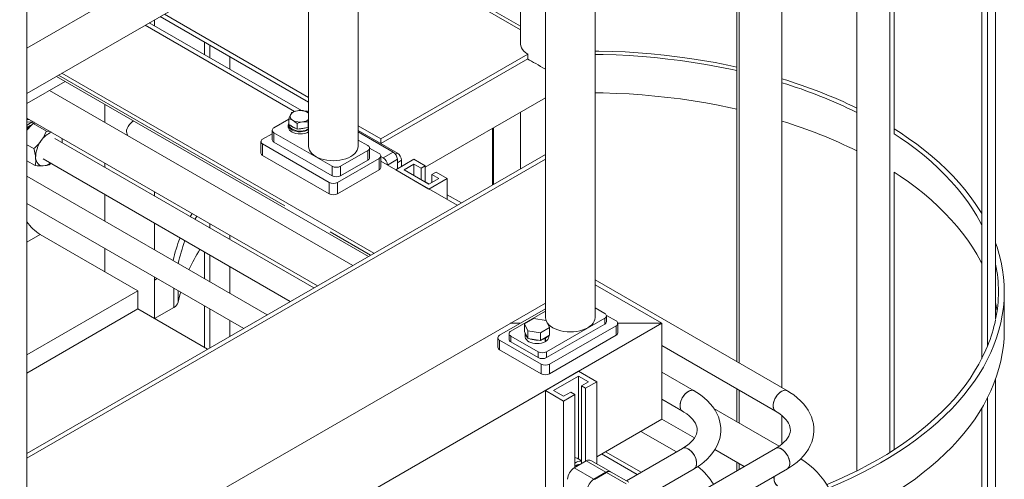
# Model space of a CAD drawing. Header units: millimetres. Extents: x 525 to 29324, y 175 to 20618.
# Tile 302 of 588: x 15524 to 16361, y 15222 to 15613. Entities that reach past the tile are written whole.
import ezdxf

# ---------------------------------------------------------------- set-up
doc = ezdxf.new("R2010")
doc.units = ezdxf.units.MM
doc.linetypes.add('SLD-Centrada-doble', pattern=[12.7, 6.35, -1.27, 1.27, -1.27, 1.27, -1.27])
doc.linetypes.add('SLD-Continua', pattern=[0])

msp = doc.modelspace()

# ---------------------------------------------------------------- linework, layer by layer
at = {"color": 7, "linetype": 'SLD-Continua', "lineweight": 18, "ltscale": 35}
for p, q in [((16013.41, 15359.87), (16013.41, 16204.17)), ((15530.22, 15563.94), (15530.22, 15953.89)), ((15971.63, 15844.06), (15530.22, 15589.24)), ((15530.22, 15550.68), (15988.33, 15815.14)), ((15971.25, 15805.27), (15971.25, 15359.87)), ((16354.12, 15358.2), (16354.12, 15809.06)), ((15950.04, 15793.03), (15950.04, 15592.71)), ((16347.17, 15335.46), (16347.17, 15792.98)), ((16342.25, 15324.84), (16342.25, 15784.04)), ((15811.89, 15505.6), (15811.89, 15713.28)), ((16267.74, 15516.35), (16267.74, 15711.81)), ((16264.2, 15245.15), (16264.2, 15709.63)), ((16235.92, 15229.28), (16235.92, 15694.18)), ((15769.73, 15688.94), (15769.73, 15505.6)), ((15950.04, 15607.83), (15811.89, 15687.58)), ((15811.89, 15684.63), (15950.04, 15604.88)), ((16172.3, 15300.16), (16172.3, 15669.36)), ((16133.93, 15322.31), (16133.93, 15659.29)), ((16136.05, 15321.09), (16136.05, 15659.76)), ((15647.07, 15618.13), (15769.73, 15547.32)), ((15763.66, 15536.07), (15634.29, 15610.75)), ((15638.65, 15608.23), (15638.65, 15613.27)), ((15643.53, 15616.09), (15769.73, 15543.24)), ((15630.66, 15608.66), (15757.75, 15535.29)), ((15630.66, 15608.66), (15757.75, 15535.29)), ((15630.66, 15608.66), (15757.75, 15535.29)), ((15630.66, 15608.66), (15757.75, 15535.29)), ((15630.66, 15608.66), (15757.75, 15535.29)), ((15681.28, 15583.62), (15681.28, 15594.29)), ((15685.82, 15581), (15685.82, 15591.68)), ((15702.72, 15571.24), (15702.72, 15581.92)), ((15956.21, 15584.1), (15831.11, 15511.88)), ((15831.32, 15507.92), (15956.21, 15580.02)), ((15956.21, 15584.1), (15956.21, 15580.02)), ((15559.95, 15567.84), (15825.38, 15414.61)), ((15559.95, 15567.84), (15825.38, 15414.61)), ((15559.95, 15567.84), (15825.38, 15414.61)), ((15559.95, 15567.84), (15825.38, 15414.61)), ((15559.95, 15567.84), (15825.38, 15414.61)), ((15562.78, 15560.91), (15530.22, 15542.12)), ((15562.78, 15560.91), (15530.22, 15542.12)), ((15562.78, 15560.91), (15530.22, 15542.12)), ((15562.78, 15560.91), (15530.22, 15542.12)), ((15562.78, 15560.91), (15530.22, 15542.12)), ((15555.37, 15565.19), (15820.79, 15411.96)), ((15555.37, 15565.19), (15820.79, 15411.96)), ((15555.37, 15565.19), (15820.79, 15411.96)), ((15555.37, 15565.19), (15820.79, 15411.96)), ((15555.37, 15565.19), (15820.79, 15411.96)), ((15562.77, 15560.91), (15820.78, 15411.96)), ((15562.77, 15560.91), (15820.78, 15411.96)), ((15562.77, 15560.91), (15820.78, 15411.96)), ((15562.77, 15560.91), (15820.78, 15411.96)), ((15562.77, 15560.91), (15820.78, 15411.96)), ((15530.22, 15080.93), (15530.22, 15551.64)), ((15807.48, 15404.28), (15549.46, 15553.22)), ((15868.94, 15487.99), (15971.12, 15546.97)), ((15596.48, 15541.44), (15596.48, 15526.08)), ((15768.53, 15534.62), (15769.73, 15533.76)), ((15950.04, 15534.8), (15950.04, 15486.57)), ((15530.22, 15529.69), (15777.47, 15386.96)), ((15530.22, 15528.43), (15531.84, 15528.59)), ((15530.98, 15528.92), (15530.84, 15528.99)), ((15531.84, 15528.59), (15532.11, 15528.6)), ((15536.22, 15526.06), (15536.49, 15526.08)), ((15536.22, 15526.06), (15536.5, 15526.07)), ((15753.04, 15528.7), (15740.25, 15521.31)), ((15753.04, 15524.3), (15753.04, 15529.07)), ((15769.73, 15527.28), (15769.46, 15526.53)), ((15769.46, 15521.76), (15769.46, 15526.53)), ((15537.54, 15525.47), (15535.55, 15524.96)), ((15535.55, 15524.96), (15546.73, 15518.51)), ((15546.73, 15518.51), (15550.08, 15518.23)), ((15738.78, 15519.27), (15738.78, 15511.11)), ((15752.52, 15523.8), (15752.52, 15521.93)), ((15752.52, 15523.8), (15752.52, 15521.93)), ((15753.04, 15524.3), (15759.98, 15520.29)), ((15753.47, 15524.05), (15753.47, 15523.8)), ((15753.47, 15524.05), (15753.47, 15523.8)), ((15759.98, 15520.29), (15759.98, 15525.06)), ((15759.98, 15520.29), (15769.46, 15521.76)), ((15769.46, 15521.76), (15769.73, 15522.32)), ((15769.59, 15519.72), (15769.73, 15519.8)), ((15769.59, 15519.72), (15769.73, 15519.8)), ((15769.59, 15517.84), (15769.73, 15517.92)), ((15769.59, 15517.84), (15769.73, 15517.92)), ((15811.89, 15522.98), (15831.11, 15511.88)), ((15811.89, 15519.14), (15845.25, 15499.88)), ((15811.89, 15517.92), (15841.72, 15500.7)), ((15926.09, 15472.75), (15926.09, 15520.98)), ((15926.96, 15473.25), (15926.96, 15521.48)), ((15774.18, 15385.06), (15553.9, 15512.22)), ((15559.97, 15512.52), (15560.17, 15511.22)), ((15560, 15512.5), (15560.17, 15511.22)), ((15729.24, 15509.68), (15729.24, 15499.88)), ((15738.78, 15516.39), (15730.7, 15511.72)), ((15740.25, 15517.23), (15789.75, 15488.66)), ((15820.15, 15506.21), (15811.89, 15510.98)), ((15831.11, 15511.88), (15831.11, 15508.04)), ((15530.22, 15507.03), (15536.04, 15503.67)), ((15730.7, 15507.64), (15787.27, 15474.98)), ((15740.25, 15509.07), (15789.75, 15480.49)), ((15796.82, 15488.66), (15820.15, 15502.13)), ((15821.62, 15496), (15821.62, 15504.17)), ((15829.7, 15499.47), (15821.62, 15504.14)), ((15530.22, 15244.22), (15971.25, 15498.82)), ((15530.22, 15240.14), (15971.25, 15494.74)), ((15530.22, 15493.33), (15537.19, 15489.31)), ((15543.9, 15494.9), (15754.18, 15373.51)), ((15730.7, 15497.84), (15787.27, 15465.18)), ((15794.34, 15474.98), (15829.7, 15495.39)), ((15796.82, 15480.49), (15820.15, 15493.96)), ((15831.16, 15487.63), (15831.16, 15497.43)), ((15831.16, 15497), (15833.23, 15495.8)), ((15831.16, 15492.91), (15896.09, 15455.43)), ((15831.16, 15492.91), (15896.09, 15455.43)), ((15831.16, 15492.91), (15896.09, 15455.43)), ((15831.16, 15492.91), (15896.09, 15455.43)), ((15831.16, 15492.91), (15896.09, 15455.43)), ((15843.84, 15485.59), (15859.4, 15494.57)), ((15845.25, 15494.57), (15845.25, 15486.41)), ((15848.79, 15493.76), (15848.79, 15488.45)), ((15859.4, 15494.57), (15868.94, 15489.06)), ((15550.48, 15491.1), (15549.04, 15489.78)), ((15596.48, 15491.44), (15596.48, 15487.64)), ((15794.34, 15465.18), (15829.7, 15485.59)), ((15843.84, 15485.59), (15872.12, 15469.27)), ((15850.91, 15485.59), (15859.4, 15490.49)), ((15872.12, 15473.35), (15850.91, 15485.59)), ((15859.4, 15490.49), (15865.41, 15487.02)), ((15859.4, 15490.49), (15859.4, 15480.7)), ((15865.41, 15487.02), (15868.94, 15489.06)), ((15865.41, 15487.02), (15865.41, 15477.23)), ((15868.94, 15489.06), (15868.94, 15475.18)), ((15734.58, 15362.2), (15530.22, 15480.17)), ((15872.12, 15469.27), (15887.68, 15478.25)), ((15880.61, 15478.25), (15872.12, 15473.35)), ((15878.13, 15483.76), (15874.6, 15481.72)), ((15874.6, 15481.72), (15880.61, 15478.25)), ((15874.6, 15481.72), (15874.6, 15474.78)), ((15878.13, 15483.76), (15887.68, 15478.25)), ((15887.68, 15478.25), (15887.68, 15460.29)), ((16267.74, 15247.41), (16267.74, 15483.65)), ((15872.21, 15473.4), (15868.94, 15475.29)), ((15596.48, 15464.54), (15596.48, 15441.92)), ((15638.65, 15463.3), (15638.65, 15467.1)), ((15899.71, 15457.52), (15887.68, 15464.47)), ((15530.22, 15457.08), (15714.58, 15350.65)), ((15670.79, 15448.54), (15669.14, 15445.7)), ((15674.73, 15446.27), (15673.11, 15443.4)), ((15638.65, 15417.58), (15638.65, 15440.2)), ((15685.82, 15436.07), (15685.82, 15439.87)), ((15541.55, 15430.65), (15624.64, 15382.69)), ((15541.55, 15430.65), (15624.64, 15382.69)), ((15541.55, 15430.65), (15624.64, 15382.69)), ((15541.55, 15430.65), (15624.64, 15382.69)), ((15541.55, 15430.65), (15624.64, 15382.69)), ((15702.72, 15426.31), (15702.72, 15430.11)), ((15596.48, 15418.83), (15596.48, 15398.94)), ((15681.28, 15392.96), (15681.28, 15415.59)), ((15685.82, 15390.35), (15685.82, 15412.97)), ((15702.72, 15380.59), (15702.72, 15403.21)), ((15638.65, 15359.09), (15638.65, 15394.48)), ((15638.65, 15391.65), (15641.11, 15393.07)), ((16176.94, 15297.49), (16013.41, 15391.88)), ((16013.41, 15387.7), (16070.11, 15354.97)), ((16013.41, 15387.7), (16070.11, 15354.97)), ((16013.41, 15387.7), (16070.11, 15354.97)), ((16013.41, 15387.7), (16070.11, 15354.97)), ((16013.41, 15387.7), (16070.11, 15354.97)), ((15624.64, 15382.69), (15530.22, 15328.19)), ((15624.64, 15382.69), (15530.22, 15328.19)), ((15624.64, 15382.69), (15530.22, 15328.19)), ((15624.64, 15382.69), (15530.22, 15328.19)), ((15624.64, 15382.69), (15530.22, 15328.19)), ((15624.64, 15382.69), (15624.64, 15367.17)), ((15624.64, 15382.69), (15624.64, 15367.17)), ((15624.64, 15382.69), (15624.64, 15367.17)), ((15624.64, 15382.69), (15624.64, 15367.17)), ((15624.64, 15382.69), (15624.64, 15367.17)), ((16361.47, 15349.2), (16361.47, 15381.86)), ((15971.25, 15372.26), (15530.22, 15117.66)), ((15624.64, 15367.17), (15530.22, 15312.67)), ((15624.64, 15367.17), (15530.22, 15312.67)), ((15624.64, 15367.17), (15530.22, 15312.67)), ((15624.64, 15367.17), (15530.22, 15312.67)), ((15624.64, 15367.17), (15530.22, 15312.67)), ((15683.92, 15332.95), (15624.64, 15367.17)), ((15683.92, 15332.95), (15624.64, 15367.17)), ((15683.92, 15332.95), (15624.64, 15367.17)), ((15683.92, 15332.95), (15624.64, 15367.17)), ((15683.92, 15332.95), (15624.64, 15367.17)), ((15638.74, 15359.04), (15655.26, 15368.57)), ((15681.28, 15334.47), (15681.28, 15369.87)), ((15685.82, 15334.04), (15685.82, 15367.26)), ((15932.23, 15344.76), (15971.25, 15367.29)), ((16013.41, 15368.11), (16021.68, 15363.34)), ((15941.77, 15348.24), (15971.25, 15365.25)), ((15953.45, 15354.57), (15961.21, 15359.05)), ((15961.21, 15359.05), (15971.8, 15357.41)), ((16021.68, 15359.26), (15972.18, 15330.68)), ((16023.09, 15361.71), (16031.22, 15357.01)), ((16023.14, 15356.4), (16023.14, 15361.3)), ((16070.11, 15354.97), (15384.22, 14959.01)), ((16070.11, 15354.97), (15384.22, 14959.01)), ((16070.11, 15354.97), (15384.22, 14959.01)), ((16070.11, 15354.97), (15384.22, 14959.01)), ((16070.11, 15354.97), (15384.22, 14959.01)), ((15702.72, 15343.8), (15702.72, 15357.5)), ((15941.3, 15354.97), (15949.9, 15354.97)), ((15941.3, 15354.97), (15949.9, 15354.97)), ((15941.3, 15354.97), (15949.9, 15354.97)), ((15941.3, 15354.97), (15949.9, 15354.97)), ((15941.3, 15354.97), (15949.9, 15354.97)), ((15949.9, 15354.97), (15941.3, 15354.97)), ((15949.9, 15354.97), (15941.3, 15354.97)), ((15949.9, 15354.97), (15941.3, 15354.97)), ((15949.9, 15354.97), (15941.3, 15354.97)), ((15949.9, 15354.97), (15941.3, 15354.97)), ((15956.29, 15348.45), (15953.45, 15354.57)), ((15953.45, 15348.04), (15953.45, 15354.57)), ((15974.64, 15351.29), (15966.89, 15346.81)), ((15971.8, 15357.41), (15974.64, 15351.29)), ((16021.68, 15354.36), (15972.18, 15325.78)), ((15974.64, 15344.76), (15974.64, 15351.29)), ((16031.22, 15352.93), (15974.65, 15320.27)), ((16032.69, 15346.8), (16032.69, 15354.97)), ((16032.69, 15354.97), (16070.11, 15354.97)), ((16032.69, 15354.97), (16070.11, 15354.97)), ((16032.69, 15354.97), (16070.11, 15354.97)), ((16032.69, 15354.97), (16070.11, 15354.97)), ((16032.69, 15354.97), (16070.11, 15354.97)), ((16070.11, 15354.97), (16032.69, 15354.97)), ((16070.11, 15354.97), (16032.69, 15354.97)), ((16070.11, 15354.97), (16032.69, 15354.97)), ((16070.11, 15354.97), (16032.69, 15354.97)), ((16070.11, 15354.97), (16032.69, 15354.97)), ((16070.11, 15354.97), (16070.11, 15273.31)), ((16070.11, 15354.97), (16070.11, 15273.31)), ((16070.11, 15354.97), (16070.11, 15273.31)), ((16070.11, 15354.97), (16070.11, 15273.31)), ((16070.11, 15354.97), (16070.11, 15273.31)), ((16070.11, 15273.31), (16070.11, 15354.97)), ((16070.11, 15273.31), (16070.11, 15354.97)), ((16070.11, 15273.31), (16070.11, 15354.97)), ((16070.11, 15273.31), (16070.11, 15354.97)), ((16070.11, 15273.31), (16070.11, 15354.97)), ((15930.76, 15342.72), (15930.76, 15334.56)), ((15940.31, 15346.19), (15940.31, 15341.29)), ((15965.11, 15330.68), (15941.77, 15344.15)), ((15956.29, 15341.92), (15953.45, 15348.04)), ((15954.05, 15346.4), (15954.05, 15343.54)), ((15966.89, 15346.81), (15956.29, 15348.45)), ((15956.29, 15341.92), (15956.29, 15348.45)), ((15966.89, 15340.28), (15956.29, 15341.92)), ((15966.89, 15340.28), (15966.89, 15346.81)), ((15974.64, 15344.76), (15966.89, 15340.28)), ((15970.9, 15342.2), (15970.55, 15342.4)), ((15970.9, 15342.2), (15970.9, 15339.34)), ((15971.33, 15342.44), (15970.98, 15342.64)), ((15971.33, 15342.44), (15971.33, 15339.58)), ((15974.05, 15343.54), (15974.05, 15344.42)), ((16031.22, 15344.76), (15974.65, 15312.11)), ((15967.58, 15320.27), (15932.23, 15340.68)), ((15965.11, 15325.78), (15941.77, 15339.25)), ((15970.9, 15339.83), (15971.33, 15339.58)), ((16070.11, 15336.06), (16166.94, 15280.16)), ((15967.58, 15312.11), (15932.23, 15332.52)), ((15999.4, 15314.15), (15971.12, 15297.82)), ((15978.19, 15297.82), (15999.4, 15310.07)), ((15999.4, 15314.15), (16014.96, 15305.17)), ((15999.4, 15310.07), (16007.89, 15305.17)), ((15999.4, 15310.07), (15999.4, 15239.41)), ((16097.74, 15297.49), (16070.11, 15313.43)), ((16007.89, 15305.17), (16001.88, 15301.7)), ((16001.88, 15301.7), (16005.41, 15299.66)), ((16001.88, 15301.7), (16001.88, 15235.56)), ((16014.96, 15305.17), (16005.41, 15299.66)), ((16014.96, 15305.17), (16014.96, 15235.41)), ((16354.12, 14856.83), (16354.12, 15307.7)), ((15971.12, 15297.82), (15986.68, 15288.84)), ((15971.12, 15297.82), (15971.12, 15181.18)), ((15986.68, 15292.92), (15978.19, 15297.82)), ((15992.69, 15296.39), (15986.68, 15292.92)), ((15996.22, 15294.35), (15986.68, 15288.84)), ((15996.22, 15294.35), (15992.69, 15296.39)), ((15996.22, 15294.35), (15996.22, 15232.29)), ((16005.41, 15299.66), (16005.41, 15237.6)), ((16133.93, 15271.33), (16133.93, 15299.22)), ((16136.05, 15270.11), (16136.05, 15298)), ((16347.17, 14834.09), (16347.17, 15291.62)), ((15986.68, 15288.84), (15986.68, 15190.16)), ((16070.11, 15290.34), (16087.74, 15280.16)), ((16170.04, 15250.49), (16114.39, 15282.61)), ((16172.3, 15252.19), (16172.3, 15276.47)), ((16342.25, 14823.48), (16342.25, 15282.67)), ((16070.11, 15273.31), (16014.96, 15241.47)), ((16070.11, 15273.31), (16014.96, 15241.47)), ((16070.11, 15273.31), (16014.96, 15241.47)), ((16070.11, 15273.31), (16014.96, 15241.47)), ((16070.11, 15273.31), (16014.96, 15241.47)), ((16070.11, 15273.53), (16097.99, 15257.44)), ((16082.53, 15245.49), (16052.22, 15262.99)), ((16049.23, 15226.27), (16018.93, 15243.77)), ((16022.22, 15245.67), (16052.53, 15228.17)), ((16087.74, 15248.5), (16040.01, 15220.95)), ((16166.94, 15248.5), (16079.61, 15198.09)), ((16115.31, 15247.44), (16140.21, 15233.07)), ((15995.69, 15231.99), (16005.94, 15237.91)), ((16001.88, 15237.98), (15998.05, 15240.19)), ((16026.7, 15228.63), (16009.94, 15238.3)), ((16133.93, 15229.45), (16133.93, 15236.69)), ((16136.05, 15230.67), (16136.05, 15235.47)), ((16012.45, 15222.31), (16022.7, 15228.23)), ((16023.13, 15227.99), (16012.87, 15222.07)), ((16042.23, 15219.66), (16027.13, 15228.38)), ((16060.01, 15209.4), (16097.74, 15231.18)), ((16090.62, 15181.35), (16176.94, 15231.18))]:
    msp.add_line(p, q, dxfattribs=at)
at = {"color": 8, "linetype": 'SLD-Centrada-doble', "lineweight": 18, "ltscale": 35}
for p, q in [((15557.12, 15566.2), (15822.55, 15412.98)), ((15557.12, 15566.2), (15822.55, 15412.98)), ((15557.12, 15566.2), (15822.55, 15412.98)), ((15557.12, 15566.2), (15822.55, 15412.98)), ((15557.12, 15566.2), (15822.55, 15412.98)), ((15740.25, 15509.07), (15740.25, 15517.23)), ((15730.7, 15497.84), (15730.7, 15507.64)), ((15820.15, 15493.96), (15820.15, 15502.13)), ((15829.7, 15485.59), (15829.7, 15495.39)), ((15833.23, 15495.8), (15841.72, 15500.7)), ((15836.77, 15489.68), (15845.25, 15494.57)), ((15843.63, 15498.94), (15845.25, 15499.88)), ((15845.25, 15491.72), (15848.79, 15493.76)), ((15789.75, 15480.49), (15789.75, 15488.66)), ((15796.82, 15480.49), (15796.82, 15488.66)), ((15787.27, 15465.18), (15787.27, 15474.98)), ((15794.34, 15465.18), (15794.34, 15474.98)), ((15541.55, 15430.65), (15530.22, 15424.11)), ((15541.55, 15430.65), (15530.22, 15424.11)), ((15541.55, 15430.65), (15530.22, 15424.11)), ((15541.55, 15430.65), (15530.22, 15424.11)), ((15541.55, 15430.65), (15530.22, 15424.11)), ((15655.26, 15384.9), (15655.26, 15368.57)), ((15658.89, 15382.8), (15658.89, 15372.9)), ((16021.68, 15359.26), (16021.68, 15354.36)), ((16031.22, 15352.93), (16031.22, 15344.76)), ((15941.77, 15339.25), (15941.77, 15344.15)), ((15932.23, 15332.52), (15932.23, 15340.68)), ((15965.11, 15330.68), (15965.11, 15325.78)), ((15972.18, 15325.78), (15972.18, 15330.68)), ((15967.58, 15320.27), (15967.58, 15312.11)), ((15974.65, 15312.11), (15974.65, 15320.27)), ((16005.94, 15237.91), (16022.7, 15228.23)), ((15995.69, 15231.99), (16012.45, 15222.31)), ((16039.89, 15218.31), (16023.13, 15227.99))]:
    msp.add_line(p, q, dxfattribs=at)
at = {"color": 7, "linetype": 'SLD-Continua', "lineweight": 18, "ltscale": 35, "flags": 128}
for points in [[(15950.04, 15592.71), (15950.22, 15591.12), (15950.76, 15589.56), (15951.64, 15588.05), (15952.86, 15586.62), (15954.39, 15585.3), (15956.21, 15584.1)], [(16133.93, 15573.13), (16126.19, 15574.79), (16115.6, 15576.87), (16104.89, 15578.76), (16094.09, 15580.46), (16083.2, 15581.95), (16072.24, 15583.25), (16061.21, 15584.35), (16050.12, 15585.24), (16039, 15585.93), (16027.84, 15586.43), (16016.65, 15586.71), (16013.41, 15586.76)], [(16133.93, 15570.04), (16128.7, 15571.19), (16118.22, 15573.33), (16107.64, 15575.29), (16096.95, 15577.04), (16086.17, 15578.6), (16075.31, 15579.96), (16064.38, 15581.13), (16053.39, 15582.09), (16042.36, 15582.85), (16031.28, 15583.4), (16020.19, 15583.75), (16013.41, 15583.87)], [(16133.93, 15537.37), (16128.7, 15538.53), (16118.22, 15540.67), (16107.64, 15542.62), (16096.95, 15544.38), (16086.17, 15545.94), (16075.31, 15547.3), (16064.38, 15548.46), (16053.39, 15549.42), (16042.36, 15550.18), (16031.28, 15550.74), (16020.19, 15551.09), (16013.41, 15551.21)], [(15755.58, 15534.54), (15757.9, 15535.35), (15760.32, 15535.89)], [(15765.06, 15536.01), (15767.75, 15535.04), (15768.53, 15534.62)], [(15769.73, 15533.76), (15769.27, 15534.14), (15768.53, 15534.62)], [(15530.16, 15526.36), (15533.34, 15526.1), (15536.22, 15526.06)], [(15530.22, 15529.39), (15530.47, 15529.3), (15530.56, 15529.23)], [(15530.22, 15529.39), (15530.49, 15529.29), (15530.62, 15529.2)], [(15530.22, 15529.22), (15530.4, 15529.19), (15531.35, 15528.54)], [(15530.22, 15528.76), (15531.46, 15528.58), (15531.5, 15528.56)], [(15615.68, 15515), (15614.87, 15517.9), (15614.93, 15519.4), (15615.32, 15520.88), (15616.2, 15522.62), (15617.44, 15524.28), (15619.57, 15526.45), (15620.75, 15527.44)], [(15753.04, 15529.07), (15753.66, 15530.86), (15754.31, 15532.42)], [(15756.51, 15527.68), (15755.73, 15528.1), (15753.04, 15529.07)], [(15759.98, 15525.06), (15759.3, 15525.66), (15756.51, 15527.68)], [(15769.46, 15526.53), (15767.14, 15526.62), (15764.72, 15526.41)], [(15533.91, 15523.43), (15532.53, 15522.67), (15530.22, 15520.68)], [(15752.52, 15521.93), (15752.55, 15521.52), (15752.86, 15520.43), (15753.53, 15519.4), (15754.52, 15518.47), (15755.8, 15517.66), (15757.32, 15517), (15759.03, 15516.52), (15760.86, 15516.23), (15762.76, 15516.16), (15764.65, 15516.29), (15766.46, 15516.62), (15768.13, 15517.15), (15769.59, 15517.84)], [(15752.52, 15521.93), (15752.55, 15521.52), (15752.86, 15520.43), (15753.53, 15519.4), (15754.52, 15518.47), (15755.8, 15517.66), (15757.32, 15517), (15759.03, 15516.52), (15760.86, 15516.23), (15762.76, 15516.16), (15764.65, 15516.29), (15766.46, 15516.62), (15768.13, 15517.15), (15769.59, 15517.84)], [(15753.04, 15525.64), (15753, 15525.56), (15752.59, 15524.49), (15752.55, 15523.39), (15752.86, 15522.31), (15753.53, 15521.28), (15754.52, 15520.35), (15755.8, 15519.53), (15757.32, 15518.88), (15759.03, 15518.4), (15760.86, 15518.11), (15762.76, 15518.03), (15764.65, 15518.16), (15766.46, 15518.5), (15768.13, 15519.02), (15769.59, 15519.72)], [(15753.04, 15525.64), (15753, 15525.56), (15752.59, 15524.49), (15752.55, 15523.39), (15752.86, 15522.31), (15753.53, 15521.28), (15754.52, 15520.35), (15755.8, 15519.53), (15757.32, 15518.88), (15759.03, 15518.4), (15760.86, 15518.11), (15762.76, 15518.03), (15764.65, 15518.16), (15766.46, 15518.5), (15768.13, 15519.02), (15769.59, 15519.72)], [(15753.47, 15523.8), (15753.49, 15523.49), (15753.78, 15522.46), (15754.41, 15521.49), (15755.37, 15520.61), (15756.61, 15519.85), (15758.09, 15519.25), (15759.74, 15518.83), (15761.5, 15518.61), (15763.31, 15518.6), (15765.08, 15518.79), (15766.75, 15519.19), (15768.25, 15519.76), (15769.53, 15520.5), (15769.73, 15520.64)], [(15753.47, 15523.8), (15753.49, 15523.49), (15753.78, 15522.46), (15754.41, 15521.49), (15755.37, 15520.61), (15756.61, 15519.85), (15758.09, 15519.25), (15759.74, 15518.83), (15761.5, 15518.61), (15763.31, 15518.6), (15765.08, 15518.79), (15766.75, 15519.19), (15768.25, 15519.76), (15769.53, 15520.5), (15769.73, 15520.64)], [(16342.25, 15448.39), (16340.68, 15450.97), (16336.74, 15457.02), (16332.47, 15462.99), (16327.88, 15468.88), (16322.97, 15474.69), (16317.74, 15480.4), (16312.2, 15486.02), (16306.36, 15491.53), (16300.22, 15496.94), (16293.79, 15502.22), (16287.08, 15507.39), (16280.08, 15512.44), (16272.82, 15517.35), (16267.74, 15520.61)], [(15560.17, 15511.22), (15560.2, 15509.53), (15560.14, 15508.62)], [(15560.17, 15511.22), (15560.2, 15510.71), (15560.18, 15508.6)], [(16342.25, 15438.88), (16341.54, 15440.26), (16338.16, 15446.37), (16334.44, 15452.42), (16330.39, 15458.39), (16326.02, 15464.29), (16321.33, 15470.11), (16316.32, 15475.83), (16310.99, 15481.46), (16305.36, 15486.99), (16299.43, 15492.42), (16293.2, 15497.73), (16286.68, 15502.93), (16279.88, 15508), (16272.81, 15512.95), (16267.7, 15516.33)], [(15769.73, 15505.6), (15769.91, 15504.01), (15770.44, 15502.45), (15771.33, 15500.94), (15772.55, 15499.51), (15774.08, 15498.19), (15775.9, 15496.99), (15777.97, 15495.94), (15780.27, 15495.06), (15782.74, 15494.35), (15785.35, 15493.84), (15788.06, 15493.53), (15790.81, 15493.43), (15793.56, 15493.53), (15796.26, 15493.84), (15798.87, 15494.35), (15801.35, 15495.06), (15803.64, 15495.94), (15805.71, 15496.99)], [(15805.71, 15496.99), (15807.53, 15498.19), (15809.06, 15499.51), (15810.28, 15500.94), (15811.17, 15502.45), (15811.71, 15504.01), (15811.89, 15505.6)], [(15537.19, 15489.31), (15537.64, 15492.4), (15537.63, 15495.9)], [(15544.13, 15488.96), (15542.83, 15489.03), (15541.63, 15489.35), (15540.56, 15489.92), (15539.64, 15490.71), (15538.87, 15491.73), (15538.27, 15492.95), (15537.85, 15494.35), (15537.63, 15495.9)], [(15549.04, 15489.78), (15546.87, 15489.24), (15544.13, 15488.96)], [(16342.25, 15406.22), (16341.54, 15407.6), (16338.16, 15413.71), (16334.44, 15419.76), (16330.39, 15425.73), (16326.02, 15431.63), (16321.33, 15437.44), (16316.32, 15443.17), (16310.99, 15448.8), (16305.36, 15454.33), (16299.43, 15459.76), (16293.2, 15465.07), (16286.68, 15470.27), (16279.88, 15475.34), (16272.81, 15480.29), (16267.74, 15483.65)], [(16212.03, 15214.77), (16213.33, 15215.31), (16222.33, 15219.16), (16231.1, 15223.17), (16239.66, 15227.33), (16247.98, 15231.65), (16256.06, 15236.12), (16263.9, 15240.74), (16271.48, 15245.49), (16278.79, 15250.38), (16285.83, 15255.4), (16292.6, 15260.55), (16299.08, 15265.82), (16305.27, 15271.2), (16311.17, 15276.69), (16316.76, 15282.29), (16322.04, 15287.99), (16327.01, 15293.78), (16331.66, 15299.65), (16335.99, 15305.61), (16339.99, 15311.65), (16343.66, 15317.75), (16346.99, 15323.92), (16349.99, 15330.15), (16352.64, 15336.42), (16354.95, 15342.75), (16356.91, 15349.11), (16358.53, 15355.5), (16359.79, 15361.92), (16360.7, 15368.36), (16361.26, 15374.81), (16361.47, 15381.28), (16361.33, 15387.74), (16360.83, 15394.19), (16359.98, 15400.63), (16358.78, 15407.06), (16357.23, 15413.46), (16355.33, 15419.82), (16354.12, 15423.36)], [(15661, 15381.58), (15660.37, 15379.26), (15658.89, 15372.9)], [(16355.33, 15365.53), (16354.63, 15369.91), (16354.12, 15372.6)], [(15971.25, 15359.87), (15971.43, 15358.28), (15971.68, 15357.43)], [(15972.77, 15355.34), (15972.86, 15355.21), (15974.07, 15353.78), (15975.61, 15352.46), (15977.43, 15351.26), (15979.5, 15350.21), (15981.79, 15349.33), (15984.26, 15348.63), (15986.88, 15348.11), (15989.58, 15347.8), (15992.33, 15347.7), (15995.08, 15347.8), (15997.79, 15348.11), (16000.4, 15348.63), (16002.87, 15349.33), (16005.17, 15350.21), (16007.24, 15351.26), (16009.06, 15352.46), (16010.59, 15353.78), (16011.81, 15355.21), (16012.7, 15356.72), (16013.23, 15358.28), (16013.41, 15359.87)], [(15970.9, 15339.34), (15969.42, 15338.67), (15967.74, 15338.18), (15965.93, 15337.87), (15964.06, 15337.77), (15962.18, 15337.87), (15960.38, 15338.17), (15958.7, 15338.66), (15957.21, 15339.33), (15955.96, 15340.14), (15955, 15341.08), (15954.36, 15342.1), (15954.07, 15343.18), (15954.05, 15343.54)], [(15970.9, 15342.2), (15969.42, 15341.53), (15968.56, 15341.25)], [(15972.97, 15343.8), (15972.48, 15343.3), (15971.33, 15342.44)], [(16216.73, 15184.07), (16222.33, 15186.5), (16231.1, 15190.5), (16239.66, 15194.67), (16247.98, 15198.99), (16256.06, 15203.46), (16263.9, 15208.08), (16271.48, 15212.83), (16278.79, 15217.72), (16285.83, 15222.74), (16292.6, 15227.89), (16299.08, 15233.16), (16305.27, 15238.54), (16311.17, 15244.03), (16316.76, 15249.63), (16322.04, 15255.33), (16327.01, 15261.12), (16331.66, 15266.99), (16335.99, 15272.95), (16339.99, 15278.99), (16343.66, 15285.09), (16346.99, 15291.26), (16349.99, 15297.49), (16352.64, 15303.76), (16354.95, 15310.08), (16356.91, 15316.45), (16358.53, 15322.84), (16359.79, 15329.26), (16360.7, 15335.7), (16361.26, 15342.15), (16361.47, 15348.61), (16361.47, 15349.2)], [(16210.4, 15217.65), (16211.44, 15218.08), (16220.34, 15221.92), (16229.03, 15225.92), (16237.49, 15230.07), (16245.72, 15234.39), (16253.71, 15238.84), (16261.45, 15243.45), (16268.94, 15248.19), (16276.16, 15253.07), (16283.1, 15258.08), (16289.77, 15263.21), (16296.15, 15268.46), (16302.24, 15273.83), (16308.04, 15279.3), (16313.52, 15284.88), (16318.7, 15290.56), (16323.57, 15296.33), (16328.11, 15302.18), (16332.33, 15308.12), (16336.22, 15314.12), (16339.78, 15320.2), (16343, 15326.34), (16345.89, 15332.54), (16347.12, 15335.46)], [(16097.74, 15297.48), (16097.37, 15297.67), (16096.28, 15297.94), (16095.05, 15297.88), (16093.75, 15297.49), (16092.41, 15296.79), (16091.07, 15295.8), (16089.8, 15294.56), (16088.64, 15293.11), (16087.62, 15291.51), (16086.79, 15289.81), (16086.18, 15288.07), (16085.8, 15286.36), (16085.67, 15284.74)], [(16097.83, 15297.43), (16096.84, 15297.84), (16095.68, 15297.95), (16094.41, 15297.72), (16093.08, 15297.18), (16091.74, 15296.33), (16090.43, 15295.21), (16089.21, 15293.86), (16088.11, 15292.32), (16087.18, 15290.66), (16086.46, 15288.94), (16085.96, 15287.21), (16085.7, 15285.54), (16085.7, 15283.98), (16085.96, 15282.61), (16086.46, 15281.45), (16087.18, 15280.57), (16087.74, 15280.16)], [(16097.74, 15231.18), (16099.62, 15232.31), (16102.95, 15234.53), (16106.04, 15236.93), (16108.88, 15239.48), (16111.43, 15242.17), (16113.68, 15244.98), (16115.61, 15247.89), (16117.21, 15250.88), (16118.48, 15253.93), (16119.41, 15257.01), (16120.02, 15260.11), (16120.29, 15263.2), (16120.25, 15266.29), (16119.89, 15269.34), (16119.23, 15272.36), (16118.26, 15275.33), (16116.99, 15278.24), (16115.42, 15281.09), (16113.55, 15283.86), (16111.38, 15286.55), (16108.92, 15289.14), (16106.18, 15291.62), (16103.16, 15293.97), (16099.9, 15296.18), (16097.74, 15297.49)], [(16176.94, 15297.48), (16176.31, 15297.77), (16175.18, 15297.95), (16173.93, 15297.81), (16172.61, 15297.34), (16171.27, 15296.57), (16169.95, 15295.51), (16168.7, 15294.21), (16167.57, 15292.72), (16166.59, 15291.09), (16165.81, 15289.37), (16165.26, 15287.64), (16164.94, 15285.95), (16164.87, 15284.36), (16165.07, 15282.93), (16165.51, 15281.72), (16166.18, 15280.76), (16166.93, 15280.17)], [(16177.03, 15297.43), (16176.04, 15297.84), (16174.88, 15297.95), (16173.6, 15297.72), (16172.27, 15297.18), (16170.93, 15296.33), (16169.62, 15295.21), (16168.4, 15293.86), (16167.31, 15292.32), (16166.38, 15290.66), (16165.65, 15288.94), (16165.15, 15287.21), (16164.9, 15285.54), (16164.9, 15283.98), (16165.15, 15282.61), (16165.65, 15281.45), (16166.38, 15280.57), (16166.94, 15280.16)], [(16176.94, 15231.18), (16178.81, 15232.31), (16182.14, 15234.53), (16185.24, 15236.93), (16188.07, 15239.48), (16190.62, 15242.17), (16192.87, 15244.98), (16194.81, 15247.89), (16196.41, 15250.88), (16197.68, 15253.93), (16198.61, 15257.01), (16199.21, 15260.11), (16199.49, 15263.2), (16199.45, 15266.29), (16199.09, 15269.34), (16198.43, 15272.36), (16197.46, 15275.33), (16196.19, 15278.24), (16194.61, 15281.09), (16192.74, 15283.86), (16190.58, 15286.55), (16188.12, 15289.14), (16185.37, 15291.62), (16182.36, 15293.97), (16179.1, 15296.18), (16176.94, 15297.49)], [(16087.74, 15280.16), (16089.04, 15279.39), (16091.33, 15277.85), (16093.36, 15276.27), (16095.11, 15274.67), (16096.6, 15273.07), (16097.82, 15271.48), (16098.78, 15269.92), (16099.5, 15268.39), (16100, 15266.86), (16100.27, 15265.31), (16100.29, 15263.66), (16100.06, 15262.05), (16099.6, 15260.52), (16098.92, 15259), (16097.91, 15257.31), (16096.64, 15255.64), (16095.11, 15253.99), (16093.33, 15252.37), (16091.28, 15250.78), (16088.97, 15249.24), (16087.74, 15248.5)], [(16166.94, 15280.16), (16168.24, 15279.39), (16170.53, 15277.85), (16172.55, 15276.27), (16174.31, 15274.67), (16175.79, 15273.07), (16177.01, 15271.48), (16177.98, 15269.92), (16178.7, 15268.39), (16179.19, 15266.86), (16179.46, 15265.31), (16179.49, 15263.66), (16179.25, 15262.05), (16178.79, 15260.52), (16178.11, 15259), (16177.1, 15257.31), (16175.84, 15255.64), (16174.31, 15253.99), (16172.52, 15252.37), (16170.47, 15250.78), (16168.17, 15249.24), (16166.94, 15248.5)], [(16087.73, 15248.5), (16088.11, 15248.68), (16089.21, 15248.95), (16090.43, 15248.89), (16091.74, 15248.5), (16093.08, 15247.8), (16094.41, 15246.81), (16095.68, 15245.57), (16096.84, 15244.12), (16097.86, 15242.52), (16098.69, 15240.82), (16099.31, 15239.09), (16099.68, 15237.38), (16099.81, 15235.76)], [(16087.74, 15248.5), (16088.64, 15248.86), (16089.8, 15248.96), (16091.07, 15248.74), (16092.41, 15248.19), (16093.75, 15247.34), (16095.05, 15246.22), (16096.28, 15244.87), (16097.37, 15243.34), (16098.3, 15241.68), (16099.03, 15239.95), (16099.53, 15238.22), (16099.78, 15236.55), (16099.78, 15235), (16099.53, 15233.62), (16099.03, 15232.47), (16098.3, 15231.58), (16097.74, 15231.18)], [(16166.93, 15248.49), (16167.57, 15248.78), (16168.7, 15248.97), (16169.95, 15248.82), (16171.27, 15248.36), (16172.61, 15247.58), (16173.93, 15246.52), (16175.18, 15245.23), (16176.31, 15243.74), (16177.28, 15242.1), (16178.06, 15240.39), (16178.62, 15238.65), (16178.94, 15236.96), (16179, 15235.37), (16178.81, 15233.95), (16178.37, 15232.73), (16177.7, 15231.78), (16176.94, 15231.18)], [(16171.94, 15248.01), (16173.28, 15247.09), (16174.57, 15245.9), (16175.76, 15244.5), (16176.82, 15242.93), (16177.7, 15241.25), (16178.37, 15239.52), (16178.81, 15237.8), (16179, 15236.15), (16178.94, 15234.64), (16178.62, 15233.31), (16178.06, 15232.22), (16177.28, 15231.41), (16176.94, 15231.18)], [(16183.68, 15143.16), (16185.99, 15144.53), (16190.11, 15147.22), (16194.01, 15150.07), (16197.66, 15153.09), (16201.04, 15156.25), (16204.13, 15159.54), (16206.92, 15162.96), (16209.4, 15166.48), (16211.55, 15170.09), (16213.37, 15173.76), (16214.86, 15177.48), (16216.02, 15181.24), (16216.85, 15185.02), (16217.36, 15188.81), (16217.54, 15192.59), (16217.41, 15196.36), (16216.96, 15200.11), (16216.2, 15203.82), (16215.14, 15207.48), (16213.77, 15211.1), (16212.1, 15214.65), (16210.12, 15218.15), (16207.84, 15221.56), (16205.26, 15224.9), (16202.38, 15228.14), (16199.22, 15231.27), (16195.77, 15234.29), (16192.06, 15237.17), (16188.33, 15239.75)], [(16165.62, 15224.65), (16165.57, 15223.5), (16165.7, 15221.7), (16166.07, 15220.09), (16166.67, 15218.7), (16167.5, 15217.57), (16168.54, 15216.72), (16168.67, 15216.64)], [(16165.62, 15224.65), (16165.6, 15224.46), (16165.6, 15222.58), (16165.85, 15220.87), (16166.34, 15219.37), (16167.06, 15218.1), (16168, 15217.11), (16168.68, 15216.63)]]:
    msp.add_lwpolyline(points, dxfattribs=at)
at = {"color": 7, "linetype": 'SLD-Continua', "lineweight": 18, "ltscale": 1225}
for centre, radius, start, end in [((15722.86, 15557.7), 192.74, 178.1508, 181.78254), ((16047.8, 15150.07), 431.36, 64.14398, 73.22439), ((16049.3, 15158.69), 419.54, 63.58841, 72.95185), ((15760.79, 15528.15), 7.76, 93.4335, 146.56112), ((15764.04, 15528.02), 10.68, 142.3951, 155.6695), ((15763.14, 15517.2), 18.91, 84.166, 98.57318), ((15762.54, 15523.03), 13.05, 62.64283, 99.7711), ((15767.13, 15527.5), 8.13, 71.37017, 95.58492), ((15537.28, 15515.38), 10.74, 95.65596, 131.09943), ((15757.84, 15531.18), 3.74, 160.539, 249.25792), ((15762.51, 15539.27), 13.05, 242.64283, 279.7711), ((15768.06, 15505.75), 20.93, 99.16765, 112.69611), ((15763.64, 15535.89), 9.54, 276.54397, 309.65861), ((16049.3, 15126.03), 419.54, 63.58841, 72.95185), ((15559.1, 15496.87), 36.66, 129.977, 141.98487), ((15537.34, 15513.41), 10.81, 107.49826, 131.15879), ((15537.67, 15514.43), 9.58, 115.70396, 141.04492), ((15511.75, 15532.29), 37.6, 324.59813, 338.50089), ((15557.9, 15500.5), 18.45, 111.65959, 147.14995), ((15741.02, 15519.27), 2.18, 110.78342, 249.21658), ((15760.54, 15529.26), 8.44, 222.50441, 257.50097), ((15760.54, 15529.26), 8.44, 222.50441, 257.50097), ((15762.6, 15534.76), 14.22, 266.46613, 291.11995), ((15762.6, 15534.76), 14.22, 266.46613, 291.11995), ((15509.14, 15535.06), 41.34, 310.59641, 323.56137), ((15560.91, 15496.38), 23.29, 142.65132, 181.15948), ((15731.48, 15509.68), 2.18, 110.78342, 249.21658), ((15741.29, 15511.36), 2.51, 185.6948, 245.62534), ((15501.82, 15492.63), 35.96, 5.22246, 17.8763), ((15819.38, 15504.17), 2.18, 290.78342, 69.21658), ((15731.74, 15500.13), 2.51, 185.6948, 245.62534), ((15819.11, 15496.25), 2.51, 294.37466, 354.3052), ((15828.92, 15497.43), 2.18, 290.78342, 69.21658), ((15829.09, 15489.33), 7.68, 2.60548, 57.39452), ((15837.58, 15494.22), 7.68, 2.60548, 57.39452), ((15841.11, 15493.41), 7.68, 2.60548, 57.39452), ((15542.84, 15533.09), 44.14, 262.64386, 271.66317), ((15543.03, 15500.71), 11.8, 275.33346, 307.0798), ((15793.28, 15495.48), 7.69, 242.60967, 297.39033), ((15828.66, 15487.88), 2.51, 294.37466, 354.3052), ((15793.28, 15487.32), 7.69, 242.60967, 297.39033), ((15790.81, 15481.81), 7.69, 242.60967, 297.39033), ((15790.81, 15472.01), 7.69, 242.60967, 297.39033), ((15561.1, 15462.42), 37.3, 214.1331, 238.39311), ((15561.1, 15462.42), 37.3, 214.1331, 238.39311), ((15561.1, 15462.42), 37.3, 214.1331, 238.39311), ((15561.1, 15462.42), 37.3, 214.1331, 238.39311), ((15561.1, 15462.42), 37.3, 214.1331, 238.39311), ((15781.07, 15379.59), 129.84, 158.28786, 167.16084), ((15783.48, 15379.86), 127.22, 159.11637, 168.20788), ((15803.93, 15338.39), 149.5, 147.87801, 155.39617), ((16238.89, 15381.86), 117.58, 348.52072, 11.47928), ((15652.21, 15374.82), 6.95, 295.98772, 343.95602), ((16020.9, 15361.3), 2.18, 290.78342, 69.21658), ((16020.64, 15356.65), 2.51, 294.37466, 354.3052), ((16030.45, 15354.97), 2.18, 290.78342, 69.21658), ((16228.81, 15384.04), 127.89, 337.93537, 348.09506), ((15933, 15342.72), 2.18, 110.78342, 249.21658), ((15942.55, 15346.19), 2.18, 110.78342, 249.21658), ((15958.22, 15346.53), 4.16, 177.40519, 232.39173), ((15969.25, 15343.93), 4.82, 295.61265, 355.38927), ((16030.19, 15347.05), 2.51, 294.37466, 354.3052), ((15933.27, 15334.81), 2.51, 185.6948, 245.62534), ((15942.81, 15341.54), 2.51, 185.6948, 245.62534), ((15963.93, 15356.25), 15.63, 249.94488, 272.46904), ((15968.64, 15337.51), 7.69, 242.60967, 297.39033), ((15968.64, 15332.61), 7.69, 242.60967, 297.39033), ((15971.12, 15327.1), 7.69, 242.60967, 297.39033), ((15971.12, 15318.93), 7.69, 242.60967, 297.39033), ((16090.46, 15284.15), 4.82, 172.93858, 235.7253), ((16169.02, 15244), 4.95, 53.87451, 114.81503), ((15995.93, 15236.44), 4.31, 60.52701, 86.07991), ((16001.23, 15229.85), 7.84, 85.25645, 129.68718), ((16000.25, 15228.83), 6.04, 86.06145, 131.88477), ((16008.29, 15234.63), 4.02, 65.69288, 125.61758), ((16095.03, 15235.17), 4.82, 304.27519, 7.06137), ((16063.84, 15187.78), 58.59, 31.02249, 50.77286), ((16002.32, 15221.63), 12.29, 122.60548, 177.39452), ((16025, 15225.26), 3.76, 59.48654, 127.69241), ((16025.47, 15224.72), 4.02, 65.69288, 125.61758), ((16019.07, 15211.96), 12.29, 122.60548, 177.39452)]:
    msp.add_arc(centre, radius, start, end, dxfattribs=at)
msp.add_ellipse((15971.12, 15571.31), major_axis=(21.08, -12.17), ratio=0.00007, start_param=1.570514, end_param=2.3619, dxfattribs=at)

doc.saveas('drawing.dxf')
